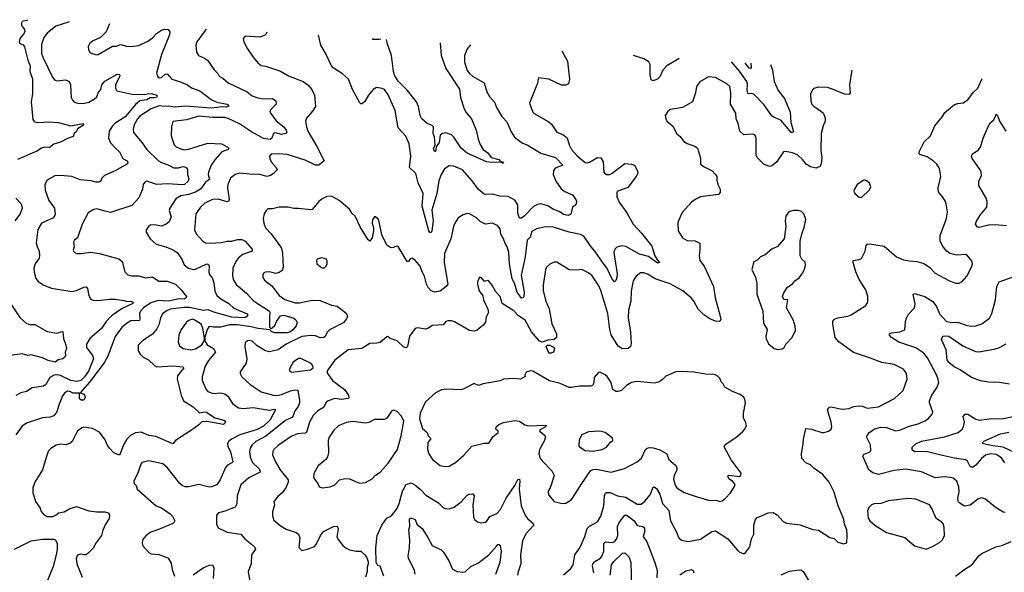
# Model space of a CAD drawing. Extents: x 1245432 to 1420865, y 606325 to 671314.
# Tile 277 of 382: x 1347784 to 1356476, y 659349 to 664231. Entities that reach past the tile are written whole.
import ezdxf

# ---------------------------------------------------------------- set-up
doc = ezdxf.new("R2010")
doc.units = 0

msp = doc.modelspace()

# ---------------------------------------------------------------- linework, layer by layer
at = {"layer": '0CON20XD'}
for points in [[(1348219.1, 664212.2), (1348215, 664209.6), (1348104, 664175), (1348027.3, 664112.7), (1347998.1, 664075), (1347976.6, 664013.4), (1347976.4, 663936.4), (1347989.5, 663895), (1348074.5, 663724.5), (1348095, 663696.7), (1348115, 663691.2), (1348188.8, 663698.8), (1348221.2, 663685), (1348231.4, 663655), (1348238.1, 663545), (1348248.9, 663518.9), (1348263.3, 663503.3), (1348305, 663490.8), (1348355, 663493.1), (1348395, 663503.5), (1348445, 663530.6), (1348465, 663549.2), (1348480.4, 663589.6), (1348498.7, 663615), (1348509.3, 663655), (1348535, 663686.7), (1348645, 663751.4), (1348665, 663746.2), (1348667.5, 663735), (1348629.1, 663655), (1348628.2, 663625), (1348641.6, 663601.6), (1348773.8, 663573.8), (1348885, 663571.8), (1348920.5, 663579.5), (1348955, 663577.2), (1348993.8, 663565), (1348996.9, 663555), (1348990.8, 663545), (1348975, 663539.5), (1348935, 663541.1), (1348905, 663523.9), (1348845, 663513.1), (1348805, 663480.6), (1348715.7, 663374.3), (1348624.4, 663315.6), (1348602.5, 663295), (1348572.1, 663245), (1348568.2, 663185), (1348584.1, 663144.1), (1348625, 663098.1), (1348664.4, 663065), (1348694.3, 663004.3), (1348731.2, 662985), (1348739.5, 662969.5), (1348735, 662958.8), (1348625, 662897.2), (1348533.3, 662855), (1348509.5, 662830.5), (1348497, 662803), (1348480, 662795), (1348455, 662795.7), (1348415, 662808.5), (1348316.2, 662816.2), (1348245, 662846.9), (1348144.1, 662854.1), (1348095, 662852), (1348026.7, 662815), (1348006, 662775), (1348008, 662725), (1348040, 662635), (1348091.4, 662565), (1348095.6, 662514.4), (1348091.4, 662495), (1348075, 662476.9), (1347975, 662432.5), (1347943.7, 662376.3), (1347930.3, 662260.3), (1347936.8, 662226.8), (1347955.6, 662185), (1347957.9, 662147.9), (1347955, 662123.8), (1347921.4, 662075), (1347908.6, 662035), (1347910.3, 662000.3), (1347925.7, 661945), (1347947.6, 661917.6), (1347996.7, 661885), (1348065, 661858.1), (1348245, 661830), (1348285, 661837.5), (1348351.2, 661868.8), (1348370, 661870), (1348382, 661855), (1348390, 661805), (1348402.5, 661775), (1348415, 661760), (1348433.4, 661753.4), (1348475, 661750), (1348572.1, 661762.1), (1348625, 661761.8), (1348705, 661750), (1348725, 661740.8), (1348765, 661744.4), (1348784.2, 661735), (1348782.5, 661725), (1348688.8, 661681.2), (1348595.3, 661615), (1348548, 661565), (1348505, 661504), (1348402.5, 661415), (1348374.5, 661365), (1348373.1, 661335), (1348427.7, 661265), (1348436.2, 661235), (1348391.4, 661125), (1348355.4, 661075), (1348324, 661045), (1348285, 661034.2), (1348235.8, 661045), (1348145, 661087.7), (1348115, 661093.9), (1348088.5, 661091.5), (1348050.4, 661069.6), (1348015, 661008), (1347995, 660992.9), (1347895, 660978.1), (1347845, 660946.2), (1347795, 660935.8), (1347748.9, 660911.1)], [(1348575.5, 664193.6), (1348547, 664123), (1348497.3, 664072.7), (1348432.5, 664045), (1348402.5, 664025), (1348387, 663993), (1348390, 663965), (1348405, 663937.5), (1348461.7, 663921.7), (1348475.9, 663924.1), (1348602.5, 663997.5), (1348635, 663996.2), (1348675, 664010.8), (1348725, 663997.5), (1348765, 663994.2), (1348835, 664004.4), (1348915, 664041.4), (1348955, 664071.5), (1348990.6, 664109.4), (1349035, 664138.8), (1349063.8, 664146.2), (1349095, 664143.3), (1349109.5, 664125), (1349106.6, 664096.6), (1349036.7, 663925), (1348991.2, 663758.8), (1349002, 663725), (1349017.3, 663717.3), (1349035, 663721.4), (1349068.7, 663751.3), (1349085, 663754.3), (1349125.7, 663705), (1349195, 663685.4), (1349264.2, 663655), (1349299.6, 663629.6), (1349372.6, 663602.6), (1349475, 663527.1), (1349525, 663502.9), (1349615, 663484.3), (1349625.8, 663475), (1349626, 663465), (1349605, 663457.9), (1349575, 663460.8), (1349475, 663450.5), (1349245, 663466.9), (1349155, 663457.9), (1349095, 663468.4), (1349065, 663463.6), (1349015, 663469.1), (1348945, 663444.1), (1348845, 663378), (1348824.4, 663355.6), (1348795, 663302.5), (1348783.9, 663265), (1348788.2, 663235), (1348865, 663143.8), (1348905, 663084), (1349008.6, 662985), (1349035, 662969.6), (1349105, 662944.4), (1349145, 662922.4), (1349185, 662922.5), (1349225.4, 662935.4), (1349255.5, 662925.5), (1349265.6, 662905), (1349265.6, 662865), (1349275.5, 662825), (1349271.9, 662805), (1349237.1, 662775), (1349225, 662771.6), (1349085, 662780.5), (1348995.4, 662775.4), (1348905, 662804.2), (1348888.8, 662795), (1348874.2, 662775), (1348867.5, 662735), (1348835, 662656), (1348775, 662590.6), (1348585, 662529.2), (1348539.1, 662539.1), (1348465, 662560), (1348437.5, 662555), (1348388.8, 662525), (1348334.3, 662425), (1348293.8, 662305), (1348267.3, 662282.7), (1348257.5, 662265), (1348263.8, 662225), (1348256.7, 662195), (1348265, 662177.5), (1348285, 662166.7), (1348326.2, 662166.2), (1348407.8, 662177.8), (1348487.5, 662165), (1348659.5, 662119.5), (1348687.5, 662095), (1348711.9, 662005), (1348737, 661977), (1348775, 661967.5), (1348835, 661966.9), (1348895, 661949.4), (1348955, 661958.6), (1349011.1, 661921.1), (1349085, 661920), (1349158.6, 661895), (1349209.5, 661845), (1349256.7, 661785), (1349254.3, 661775), (1349235, 661762.8), (1349194.8, 661765.2), (1349095, 661745.1), (1349005, 661751.2), (1348940.4, 661729.6), (1348875.4, 661685), (1348850, 661655), (1348842, 661635), (1348845.4, 661585), (1348840, 661575), (1348765, 661571.1), (1348725, 661546.7), (1348686.7, 661513.3), (1348625, 661432), (1348561.7, 661258.3), (1348528.8, 661201.2), (1348400.2, 661029.8), (1348317.5, 660935), (1348353.6, 660923.6), (1348360.9, 660895), (1348350, 660870), (1348325, 660871.2), (1348312.9, 660882.9), (1348312.5, 660932.5), (1348255, 660932.9), (1348225, 660947.8), (1348205, 660950), (1348180.6, 660935), (1348162.1, 660907.9), (1348131.8, 660835), (1348112.4, 660767.6), (1348085, 660730.8), (1348051.3, 660718.7), (1347985, 660713.1), (1347844.5, 660665.5), (1347805, 660638.8), (1347749.2, 660565)], [(1347851.6, 664231.4), (1347848.2, 664225), (1347810.5, 664219.5), (1347798.4, 664205), (1347798.5, 664178.5), (1347825.9, 664145.9), (1347829.5, 664125), (1347818, 664102), (1347785.6, 664065), (1347780, 664035), (1347785, 664021.2), (1347815, 664010), (1347825, 663990), (1347854.1, 663874.1), (1347874.7, 663825), (1347872.4, 663772.4), (1347897.8, 663707.8), (1347897.6, 663575), (1347885.4, 663505), (1347900.2, 663350.2), (1347915, 663330), (1347945, 663322.7), (1348045, 663328.9), (1348123.8, 663323.8), (1348234.2, 663294.2), (1348342.9, 663312.9), (1348345.7, 663305), (1348338.2, 663295), (1348294.3, 663265.7), (1348286.1, 663243.9), (1348264.2, 663225), (1348255, 663198), (1348205, 663181.4), (1348145, 663148.6), (1348085, 663131.4), (1348047, 663103), (1348004.3, 663104.3), (1347975, 663096.7), (1347935, 663070), (1347762.9, 662995)], [(1349430.3, 664149), (1349420, 664135), (1349348, 664035), (1349338, 664005), (1349343.3, 663945), (1349362.5, 663915), (1349415, 663892), (1349442.7, 663872.7), (1349499.7, 663789.7), (1349533.8, 663755), (1349545, 663731.2), (1349575.5, 663715.5), (1349625, 663674.4), (1349793.2, 663593.2), (1349835, 663557.8), (1349885, 663540), (1349935, 663531.2), (1350016.3, 663536.3), (1350045.8, 663515), (1350047.1, 663485), (1349998.6, 663435), (1349991.4, 663415), (1350048.7, 663338.7), (1350114.6, 663285), (1350137.5, 663255), (1350141.2, 663235), (1350133.9, 663226.1), (1350095, 663215.7), (1350045, 663232), (1350030.5, 663229.5), (1350023.8, 663225), (1350010, 663185), (1349996.2, 663173.8), (1349935, 663182.2), (1349895.4, 663205), (1349829.7, 663239.7), (1349725, 663311.1), (1349625, 663359.7), (1349595, 663368.2), (1349485, 663367.1), (1349365, 663380), (1349255, 663347.1), (1349135, 663331.2), (1349122.8, 663285), (1349121.1, 663205), (1349147.1, 663125), (1349165, 663108.6), (1349205, 663089.4), (1349235, 663081.5), (1349275, 663087.5), (1349445, 663140.8), (1349565, 663134.7), (1349621.4, 663105), (1349628.6, 663095), (1349625.4, 663084.6), (1349567.5, 663065), (1349506.7, 662993.3), (1349474.2, 662945.8), (1349449.5, 662885), (1349448.5, 662865), (1349460.5, 662819.5), (1349424.4, 662795.6), (1349381.8, 662738.2), (1349335, 662708.4), (1349275, 662687.3), (1349205, 662675.4), (1349161.5, 662648.5), (1349108.6, 662565), (1349104.3, 662545), (1349121.2, 662488.8), (1349102.5, 662445), (1349076.4, 662423.6), (1349035, 662406.9), (1348975, 662418.6), (1348935, 662415.5), (1348920, 662405), (1348898.8, 662375), (1348901.2, 662355), (1348934.2, 662295), (1348989.3, 662249.3), (1349075, 662224.2), (1349138, 662198), (1349174, 662175), (1349216.1, 662116.1), (1349236.4, 662066.4), (1349273.3, 662035), (1349314.3, 662024.3), (1349335, 662026.7), (1349435.7, 662074.3), (1349445, 662072.9), (1349455, 662060), (1349452.2, 662002.2), (1349460.3, 661980.3), (1349485.5, 661945.5), (1349497.5, 661907.5), (1349505, 661833.8), (1349524.5, 661795), (1349558.9, 661765), (1349630, 661725), (1349675, 661683.8), (1349792.6, 661632.6), (1349796.8, 661625), (1349784.5, 661605), (1349772.5, 661597.5), (1349655, 661602), (1349496.6, 661646.6), (1349447.5, 661667.5), (1349405, 661662.7), (1349282.7, 661687.3), (1349235, 661689.2), (1349115, 661674.6), (1349086.5, 661663.5), (1349045, 661631.4), (1349025.6, 661595), (1349011.5, 661535), (1348995, 661499.2), (1348955, 661454.4), (1348925, 661432.5), (1348865, 661392.5), (1348830.8, 661355), (1348830, 661305), (1348847.5, 661275), (1348875, 661249.2), (1348920, 661225), (1348975, 661176), (1348995, 661165.7), (1349135, 661172.9), (1349224.5, 661164.5), (1349231.4, 661155), (1349175.6, 661085), (1349173.4, 661056.6), (1349208.5, 660915), (1349228.9, 660865), (1349315, 660811.1), (1349365, 660762.5), (1349375, 660758.6), (1349415, 660768.2), (1349433.3, 660765), (1349505.8, 660715), (1349584.6, 660694.6), (1349600, 660685), (1349595, 660666.7), (1349584, 660656), (1349435, 660681.6), (1349390.7, 660679.3), (1349365, 660651.2), (1349300, 660605), (1349160, 660515), (1349134.7, 660485.3), (1348985, 660550), (1348925, 660558.9), (1348855, 660586.5), (1348805, 660581.1), (1348765, 660560), (1348728.2, 660525), (1348699.2, 660475), (1348670.8, 660395), (1348665, 660386.2), (1348655, 660385.8), (1348615, 660403.3), (1348577.5, 660445), (1348556.2, 660476.2), (1348538.6, 660518.6), (1348488.6, 660588.6), (1348425, 660618.9), (1348350, 660630), (1348335, 660626.2), (1348295, 660598), (1348245.4, 660504.6), (1348229.7, 660490.3), (1348195, 660476), (1348145, 660481.1), (1348106.6, 660473.4), (1348057.6, 660442.4), (1348035, 660416.7), (1348016.5, 660363.5), (1347984.4, 660255), (1347917.5, 660145), (1347900, 660095), (1347900.8, 660055), (1347924, 659975), (1347965.7, 659915.7), (1347973.8, 659885), (1347990, 659865), (1348025, 659843.3), (1348075, 659843.1), (1348104.2, 659855.8), (1348125, 659873.8), (1348175, 659883.3), (1348225, 659913.3), (1348285, 659932), (1348395, 659892.9), (1348465, 659884.5), (1348535, 659884.3), (1348564.1, 659874.1), (1348576.4, 659856.4), (1348573.8, 659825), (1348540, 659775), (1348517.9, 659722.1), (1348506.8, 659673.2), (1348453.8, 659605), (1348435.6, 659564.4), (1348385.4, 659515), (1348367.5, 659505), (1348355, 659502.3), (1348319.7, 659510.3), (1348295, 659500), (1348281.9, 659475), (1348286.9, 659425), (1348335.5, 659305.5)], [(1349965.1, 664121.2), (1349958.8, 664105), (1349945, 664092), (1349905, 664078), (1349775, 664086.2), (1349757.5, 664065), (1349762.5, 664035), (1349793.3, 663975), (1349845, 663901.2), (1349885, 663851.2), (1349915, 663826.2), (1349955, 663819.2), (1350085, 663775.7), (1350155.7, 663735.7), (1350285, 663685.7), (1350328, 663655), (1350362, 663615), (1350385.9, 663564.1), (1350394.2, 663465), (1350367.6, 663422.4), (1350315, 663361.2), (1350308, 663335), (1350314.2, 663285), (1350328.1, 663245), (1350408, 663112), (1350472, 662985), (1350423.6, 662946.4), (1350395, 662946.1), (1350305, 662990), (1350145, 663041.1), (1350065, 663047.3), (1350005, 663042), (1349988.8, 663025), (1349992, 663005), (1350005, 662976.2), (1350048, 662925), (1350056.2, 662905), (1350020.5, 662869.5), (1349997.5, 662855), (1349965, 662845.8), (1349895, 662866.9), (1349845, 662863.1), (1349725, 662874.4), (1349685, 662864.4), (1349645, 662832), (1349619.6, 662775), (1349617.8, 662742.2), (1349633.7, 662646.3), (1349627.5, 662625), (1349615, 662622.7), (1349536.7, 662646.7), (1349485, 662643.1), (1349418.6, 662611.4), (1349379.4, 662575), (1349338.9, 662515), (1349325.8, 662375), (1349344, 662335), (1349396.6, 662276.6), (1349425, 662260), (1349465, 662256.7), (1349565, 662261.4), (1349614.4, 662275.6), (1349655, 662275.4), (1349705, 662289.3), (1349745, 662289.6), (1349774.7, 662274.7), (1349835.7, 662205), (1349836.2, 662185), (1349752.3, 662157.7), (1349715, 662126.7), (1349690.5, 662095), (1349664.4, 662035), (1349661.5, 661975), (1349669.4, 661935), (1349695, 661890.8), (1349786, 661816), (1349846.6, 661746.6), (1349987.5, 661655), (1349992.5, 661645), (1349987.5, 661605), (1349990, 661515), (1350005, 661500), (1350011.7, 661508.3), (1350035, 661530), (1350050, 661565), (1350086.1, 661613.9), (1350115, 661620), (1350204, 661595), (1350220.5, 661580.5), (1350233.1, 661555), (1350225, 661526.7), (1350198.9, 661495), (1350175.5, 661475), (1350142.5, 661465), (1350035, 661464.4), (1350010, 661475), (1349991.7, 661491.7), (1349885, 661502.5), (1349827.6, 661517.6), (1349705, 661536.8), (1349635.7, 661534.3), (1349555, 661515.4), (1349495, 661515.3), (1349465, 661521.8), (1349452.4, 661517.6), (1349438.4, 661495), (1349417.7, 661422.3), (1349418.8, 661395), (1349438.8, 661358.8), (1349494.3, 661325), (1349511.4, 661295), (1349449.7, 661220.3), (1349420.5, 661169.5), (1349394.1, 661075.9), (1349394.2, 661045), (1349404.3, 661024.3), (1349428.5, 660965), (1349445, 660947.1), (1349490.2, 660930.2), (1349555, 660934.6), (1349595, 660924.5), (1349620.6, 660905), (1349661.5, 660841.5), (1349715, 660802.5), (1349755, 660796.2), (1349845, 660804.2), (1349985, 660781.1), (1350035, 660789.2), (1350041.2, 660785), (1349994.6, 660695), (1349935, 660641.1), (1349878.9, 660611.1), (1349728.1, 660565), (1349652, 660525), (1349625.8, 660505), (1349618.6, 660485), (1349620.6, 660465), (1349644, 660414), (1349665.6, 660325), (1349657.1, 660315), (1349616.9, 660295), (1349601.5, 660275), (1349554.5, 660165), (1349525, 660122.5), (1349476.4, 660103.6), (1349455, 660102.7), (1349365, 660123.8), (1349275, 660102.9), (1349244.7, 660104.7), (1349219.2, 660115), (1349197.1, 660135), (1349086.5, 660276.5), (1349048.3, 660308.3), (1348925, 660333.1), (1348865, 660320), (1348852, 660305), (1348828.6, 660235), (1348790, 660155), (1348793.3, 660135), (1348811.2, 660115), (1348820, 660085), (1348988.8, 659935), (1349035, 659917.5), (1349112.5, 659865), (1349131.4, 659845), (1349152.5, 659805), (1349147.9, 659792.1), (1349135, 659781.4), (1349025, 659733.1), (1348935, 659702), (1348898.3, 659671.7), (1348871.7, 659638.3), (1348863.8, 659615), (1348868.8, 659585), (1348923.3, 659525), (1348945, 659511.2), (1349014.2, 659505.8), (1349094.5, 659474.5), (1349120.3, 659430.3), (1349129.4, 659375), (1349148.8, 659315)], [(1351762.2, 664008.6), (1351733.8, 663975), (1351710.8, 663915), (1351710, 663855), (1351735, 663783.8), (1351755.8, 663755), (1351782.4, 663732.4), (1351883.5, 663673.5), (1351907.3, 663595), (1351932.4, 663552.4), (1351975, 663501.2), (1351994.3, 663455.7), (1352038.8, 663375), (1352085, 663328.8), (1352121.7, 663241.7), (1352153.2, 663193.2), (1352221.7, 663141.7), (1352263.8, 663125), (1352383.1, 663053.1), (1352512.6, 663012.6), (1352580, 662945), (1352511.9, 662918.1), (1352497.1, 662895), (1352492.9, 662865), (1352515.4, 662805), (1352565, 662737.1), (1352595, 662714.4), (1352662.7, 662682.7), (1352694, 662644), (1352698.5, 662625), (1352693.6, 662596.4), (1352664.5, 662575), (1352648.2, 662511.8), (1352625, 662500.6), (1352585, 662511.1), (1352546.1, 662536.1), (1352496, 662555), (1352445, 662587.5), (1352385.6, 662604.4), (1352355, 662600), (1352318.3, 662581.7), (1352238.6, 662495), (1352215, 662477.5), (1352196.9, 662476.9), (1352182.6, 662522.6), (1352181.1, 662595), (1352155, 662636.9), (1352095, 662669.6), (1352025, 662673.2), (1351958.9, 662691.1), (1351905, 662686.8), (1351885, 662690.7), (1351835, 662730.9), (1351779, 662809), (1351692, 662905), (1351615, 662936.9), (1351575, 662941.1), (1351533.3, 662913.3), (1351504.6, 662865), (1351485, 662806.2), (1351465.3, 662694.7), (1351420.9, 662549.1), (1351433.1, 662455), (1351423.1, 662365), (1351415, 662352), (1351405, 662352), (1351395.7, 662365), (1351336, 662585), (1351346.2, 662695), (1351300.7, 662790.7), (1351281.2, 662871.2), (1351226, 662925), (1351236.9, 663025), (1351222, 663135), (1351192.1, 663202.1), (1351125.7, 663275), (1351099.8, 663429.8), (1351036.1, 663566.1), (1351004.4, 663614.4), (1350985, 663624.2), (1350935, 663632), (1350905, 663614), (1350863.3, 663565), (1350828, 663505), (1350805, 663486.7), (1350795, 663487.5), (1350785, 663497.5), (1350754.6, 663554.6), (1350720.8, 663615), (1350685.5, 663705.5), (1350633, 663753), (1350550, 663805), (1350535, 663823.3), (1350484, 663935), (1350440.8, 664005), (1350421, 664096)], [(1350972.3, 664060.1), (1350955, 664055.8), (1350905, 664056.7), (1350897.2, 664065)], [(1351496.1, 664026), (1351504.1, 663915), (1351545, 663800), (1351667.4, 663617.4), (1351675.5, 663545), (1351706.9, 663445), (1351725, 663411.1), (1351772.9, 663355), (1351813.5, 663255), (1351830, 663175), (1351847.9, 663127.9), (1351875.5, 663085.5), (1351915.8, 663055), (1351944.7, 663014.7), (1352015, 662997.3), (1352028.3, 662978.3), (1352046.7, 662975), (1352056, 662964), (1352045, 662963.8), (1352033.6, 662973.6), (1351955, 662970), (1351905, 662974.4), (1351735, 663051.8), (1351682, 663095), (1351615, 663193.8), (1351595, 663214), (1351545, 663230.6), (1351515.3, 663224.7), (1351495, 663211.1), (1351485.9, 663145), (1351461.2, 663108.8), (1351455, 663065.6), (1351445, 663066.4), (1351438.2, 663091.8), (1351450.4, 663125), (1351446.1, 663195), (1351432.9, 663225), (1351435.4, 663285.4), (1351425, 663296.9), (1351381.2, 663315), (1351332.5, 663355), (1351318.6, 663385), (1351303.9, 663463.9), (1351285.5, 663505), (1351206.3, 663606.4), (1351125, 663689.5), (1351095.3, 663735), (1351082.4, 663775), (1351064.5, 663915), (1351030, 664015), (1351021.2, 664056.9)], [(1352568.3, 663956.1), (1352620, 663865), (1352638, 663705), (1352630, 663665), (1352605, 663652), (1352565.9, 663654.1), (1352455, 663706.2), (1352362.5, 663717.5), (1352355, 663670), (1352284.2, 663495), (1352314, 663415), (1352325, 663401.2), (1352455, 663329.2), (1352478.3, 663308.3), (1352525, 663236.2), (1352578.3, 663218.3), (1352616.5, 663186.5), (1352634.5, 663125), (1352656.4, 663085), (1352705, 663028.1), (1352775, 662968.6), (1352795, 662965.6), (1352815, 662971.1), (1352885, 663012.5), (1352915, 663010), (1352935.6, 662975), (1352941.9, 662885), (1352965, 662864.4), (1352992.5, 662865), (1353015, 662875.6), (1353125, 662960), (1353185.9, 662955.9), (1353210, 662945), (1353238.8, 662895), (1353240, 662875), (1353226.2, 662845), (1353151.3, 662748.7), (1353065, 662716), (1353055, 662706.7), (1353054.3, 662665), (1353075, 662620), (1353144, 662525), (1353200, 662425), (1353274.2, 662345), (1353365, 662229.2), (1353389.5, 662145), (1353409.2, 662115), (1353433.3, 662085), (1353415, 662079.2), (1353335, 662138.5), (1353255, 662160.3), (1353135, 662227.6), (1353095, 662232.5), (1353055, 662220.8), (1353036.4, 662205), (1353028.5, 662175), (1353056.9, 661985), (1353055, 661953.8), (1353045, 661926.2), (1353035, 661916.7), (1353015, 661938), (1352968.4, 662038.4), (1352925, 662092.2), (1352871.1, 662175), (1352820.8, 662235), (1352765, 662320), (1352735, 662333.8), (1352633.8, 662353.8), (1352495, 662397.8), (1352425, 662401.1), (1352346.7, 662385), (1352305, 662359.2), (1352291.3, 662308.7), (1352265, 662282.5), (1352247.2, 662137.2), (1352210, 661975), (1352237.5, 661825), (1352235.5, 661785), (1352229.4, 661775), (1352215, 661771.6), (1352176.1, 661825), (1352152.4, 661905), (1352132.5, 661942.5), (1352107.6, 662075), (1352102, 662175), (1352087.7, 662225), (1352068.8, 662255), (1352055.8, 662295.8), (1352030.5, 662335), (1352024.2, 662385), (1352001.7, 662411.7), (1351955, 662434), (1351895, 662424.2), (1351849.1, 662449.1), (1351815, 662480), (1351755, 662516.2), (1351735, 662518.8), (1351697.5, 662507.5), (1351655, 662481.2), (1351624.3, 662435), (1351611.9, 662405), (1351589.2, 662295), (1351534.5, 662165.5), (1351530.9, 662085), (1351562.1, 661895), (1351549.5, 661875), (1351495, 661833.8), (1351445, 661825.4), (1351415, 661834.6), (1351388.5, 661865), (1351374.6, 661895), (1351358.2, 661965), (1351335.4, 662005), (1351318.2, 662055), (1351275, 662107.5), (1351245, 662124), (1351230.9, 662119.1), (1351215, 662096.2), (1351205, 662094), (1351125, 662227.5), (1351108.3, 662231.7), (1351085, 662217.5), (1351065, 662216.7), (1351045, 662223.3), (1351025, 662240), (1350980.7, 662330.7), (1350956.2, 662445), (1350948.3, 662468.3), (1350925, 662490), (1350915, 662490), (1350898.3, 662461.7), (1350894.2, 662435), (1350905.9, 662395.9), (1350907.5, 662365), (1350895.7, 662304.3), (1350875, 662273.8), (1350860, 662285), (1350790.8, 662400.8), (1350744, 662495), (1350715, 662523.3), (1350695, 662556.7), (1350603.8, 662635), (1350535, 662671.2), (1350495, 662668.8), (1350455, 662648.8), (1350425, 662626.2), (1350365.5, 662554.5), (1350355, 662550.8), (1350245, 662564.3), (1350205, 662562.5), (1350154.1, 662574.1), (1350075, 662574.2), (1350015, 662560), (1349975, 662558.8), (1349958.8, 662545), (1349942, 662515), (1349934, 662475), (1349939.2, 662435), (1349953.4, 662393.4), (1350005, 662338), (1350093.8, 662213.8), (1350102.8, 662167.2), (1350110, 662045), (1350101.4, 662015), (1350075, 661996.9), (1350045, 661988.9), (1349985, 662004), (1349955, 662002), (1349940, 661995), (1349930, 661975), (1349930, 661955), (1349945, 661928.8), (1350008.9, 661878.9), (1350074.2, 661795), (1350125, 661758.9), (1350215, 661730), (1350255, 661730.9), (1350365, 661752.5), (1350435, 661751.5), (1350535, 661710), (1350585, 661700), (1350661.7, 661641.7), (1350676.9, 661615), (1350671.1, 661595), (1350644, 661556), (1350518.8, 661491.2), (1350499.1, 661470.9), (1350478.9, 661431.1), (1350467.5, 661422.5), (1350435, 661419.6), (1350395, 661437.3), (1350355, 661441.1), (1350275, 661432.7), (1350135, 661365.4), (1350064.1, 661315.9), (1349985, 661297.5), (1349947.6, 661307.6), (1349881.1, 661351.1), (1349835, 661390.8), (1349815, 661396.9), (1349793.3, 661395), (1349774.4, 661375.6), (1349770, 661345), (1349788.6, 661235), (1349784.3, 661195.7), (1349729.3, 661120.7), (1349728.8, 661105), (1349746, 661075), (1349817.4, 661007.4), (1349916.7, 660945), (1350023.3, 660913.3), (1350055, 660910.4), (1350095, 660919.4), (1350175, 660953.8), (1350222, 660962), (1350237.7, 660957.7), (1350255, 660867.5), (1350253.3, 660845), (1350242.2, 660815), (1350211.8, 660775), (1350197.6, 660732.4), (1350185, 660717.5), (1350131, 660689), (1349957.9, 660552.1), (1349869.4, 660505), (1349835, 660474.4), (1349818.2, 660445), (1349810.9, 660415), (1349817.3, 660365), (1349838.1, 660318.1), (1349894.4, 660265), (1349906.9, 660245), (1349905.8, 660235), (1349805.8, 660185), (1349737.1, 660122.9), (1349703.1, 660025), (1349701.4, 659955), (1349685, 659926), (1349595, 659888), (1349538.8, 659875), (1349521.5, 659855), (1349520.6, 659775), (1349535, 659742.5), (1349615, 659704), (1349735, 659685.8), (1349772.5, 659645), (1349829.2, 659599.2), (1349856, 659575), (1349866, 659555), (1349830.8, 659505), (1349826, 659425), (1349802, 659355), (1349814.2, 659265)], [(1353606.1, 663888.4), (1353496, 663824), (1353462.7, 663785), (1353434.2, 663725), (1353413.5, 663706.5), (1353375, 663690.8), (1353358.8, 663698.8), (1353348.9, 663745), (1353349.4, 663835), (1353337.6, 663857.6), (1353295, 663885.6), (1353201.2, 663914.8)], [(1354411.9, 663834.7), (1354428.9, 663785), (1354445.6, 663685), (1354480.5, 663605), (1354535.5, 663535), (1354584.1, 663414.1), (1354591.7, 663321.7), (1354612.9, 663255), (1354610.7, 663239.3), (1354605, 663233.3), (1354595, 663236), (1354552.9, 663285), (1354502.5, 663345), (1354445, 663366.8), (1354425, 663380.9), (1354353, 663483), (1354265, 663573.3), (1354245, 663580), (1354215.8, 663575.8), (1354210.9, 663580.9), (1354204.7, 663604.7), (1354209.4, 663665), (1354202.8, 663685), (1354137.5, 663777.5), (1354068.2, 663857.8)], [(1354237.4, 663846.4), (1354241.3, 663808.7), (1354235, 663798.6), (1354225, 663802.2), (1354187.5, 663849.7)], [(1355130.4, 663786.4), (1355130, 663785), (1355108.9, 663655), (1355114, 663585), (1355105, 663570), (1355065, 663572.5), (1354951.7, 663621.7), (1354915, 663631.4), (1354835, 663636), (1354802.7, 663627.3), (1354785.8, 663614.2), (1354766, 663575), (1354768, 663515), (1354775, 663487.5), (1354795, 663466.2), (1354877, 663407), (1354894, 663365), (1354893.8, 663335), (1354875.9, 663294.1), (1354858, 663225), (1354856.9, 663075), (1354865.5, 663015), (1354860.6, 662955), (1354846.2, 662933.8), (1354815, 662918.6), (1354765, 662932.5), (1354727.1, 662955), (1354695, 662997.5), (1354654.5, 663034.5), (1354605, 663054), (1354545, 663065.8), (1354525.9, 663064.1), (1354465, 662973.8), (1354425, 662940), (1354403.9, 662933.9), (1354353.3, 662955), (1354295, 663013.3), (1354285.8, 663035), (1354285.8, 663185), (1354275, 663213.3), (1354255, 663221.2), (1354175, 663213.8), (1354140, 663245), (1354126.4, 663315), (1354108.1, 663355), (1354104.4, 663405), (1354057.8, 663485), (1354060.6, 663585), (1354052, 663642), (1354025, 663665.7), (1353925, 663720), (1353864.3, 663725.7), (1353788, 663682), (1353758.3, 663641.7), (1353750.6, 663585), (1353723.6, 663506.4), (1353635, 663454.4), (1353584.3, 663445.7), (1353525, 663438.8), (1353501.7, 663418.3), (1353483.3, 663385), (1353487.5, 663355), (1353497.5, 663335), (1353550.5, 663290.5), (1353585, 663222.5), (1353615, 663200), (1353645.8, 663155.8), (1353675, 663138), (1353745, 663112.5), (1353766.2, 663095), (1353793, 663007), (1353794, 662955), (1353825, 662931.2), (1353897.5, 662895), (1353927.5, 662865), (1353936.7, 662845), (1353936.7, 662815), (1353946.2, 662775), (1353966.2, 662735), (1353966.7, 662705), (1353951.7, 662688.3), (1353795, 662667.5), (1353753.1, 662646.9), (1353715, 662618.8), (1353631.2, 662528.8), (1353598.8, 662455), (1353593.8, 662435), (1353598, 662365), (1353635, 662303.8), (1353675, 662280), (1353747.5, 662277.5), (1353787.5, 662257.5), (1353789.2, 662195), (1353781.7, 662148.3), (1353788, 662105), (1353825.7, 662055), (1353909.2, 661875), (1353922.9, 661775), (1353965.9, 661624.1), (1353972, 661585), (1353965.8, 661564.2), (1353925, 661569.2), (1353875, 661588.9), (1353823.6, 661623.6), (1353774, 661674), (1353735.6, 661745), (1353710.6, 661775), (1353637.1, 661835), (1353525, 661896.9), (1353395, 661941.4), (1353325, 661984.3), (1353295, 661994.2), (1353265, 661995.8), (1353225, 661966.2), (1353198.6, 661925), (1353182.1, 661832.1), (1353177.8, 661745), (1353158.1, 661665), (1353154.6, 661595), (1353177.3, 661475), (1353182.9, 661367.1), (1353175.8, 661344.2), (1353154, 661326), (1353105, 661323.3), (1353066.5, 661346.5), (1353005.7, 661445.7), (1352992.5, 661495), (1352974.6, 661635), (1352915, 661838.8), (1352895, 661881.2), (1352838, 661968), (1352805.4, 661995.4), (1352745, 662025.6), (1352695, 662019.4), (1352635, 662021.2), (1352525, 662088), (1352501.7, 662088.3), (1352465, 662071.2), (1352435, 662046.2), (1352425.8, 662025), (1352406.2, 661885), (1352405.5, 661835.5), (1352428.1, 661745), (1352457.9, 661677.9), (1352482.9, 661545), (1352521.4, 661455), (1352522.9, 661425), (1352502.9, 661407.1), (1352445, 661400.6), (1352395, 661382.1), (1352371.8, 661391.8), (1352302.2, 661472.2), (1352245, 661575.6), (1352187.5, 661615), (1352145, 661658.9), (1352043.8, 661725), (1352025, 661786.7), (1351985.8, 661825.8), (1351955.5, 661885.5), (1351925, 661922.5), (1351915, 661927.5), (1351895, 661920), (1351885, 661922.5), (1351857.5, 661955), (1351843.9, 661956.1), (1351826, 661915), (1351824.2, 661895), (1351833.8, 661856.2), (1351840, 661835), (1351871.7, 661791.7), (1351878.8, 661755), (1351916.7, 661675), (1351923.3, 661645), (1351902.5, 661605), (1351895, 661560), (1351876.4, 661533.6), (1351822.9, 661487.1), (1351795, 661480), (1351755, 661485.7), (1351622.6, 661562.6), (1351595, 661571.9), (1351565, 661571.9), (1351545, 661564.2), (1351522.5, 661535), (1351425, 661530), (1351392.5, 661505), (1351365, 661496.2), (1351295, 661507.5), (1351275, 661503.8), (1351226.1, 661433.9), (1351206.2, 661345), (1351195, 661332.5), (1351175, 661336.7), (1351115, 661393.8), (1351055, 661413.3), (1351035, 661432.5), (1351025, 661430), (1350965, 661380), (1350937.3, 661372.7), (1350875, 661371.2), (1350804.4, 661325.6), (1350684.5, 661315.5), (1350566.7, 661223.3), (1350502.7, 661137.3), (1350496.2, 661115), (1350545.5, 661045), (1350651.1, 660965), (1350686.9, 660915), (1350690.7, 660889.3), (1350685.8, 660884.2), (1350625, 660875.5), (1350565, 660883.3), (1350505.6, 660864.4), (1350490.3, 660849.7), (1350467.1, 660805), (1350415, 660775.7), (1350374.4, 660735), (1350342.2, 660675), (1350315, 660584.3), (1350302.8, 660577.2), (1350235, 660571.2), (1350181.1, 660548.9), (1350065, 660470.5), (1350027.8, 660435), (1350017.5, 660415), (1350016.4, 660386.4), (1350040.9, 660325), (1350084.5, 660255), (1350154.4, 660165), (1350153.5, 660145), (1350135, 660102.5), (1350099.5, 660050.5), (1350062, 660018), (1350026.7, 659975), (1350033.8, 659945), (1350014.2, 659884.2), (1350015, 659850), (1350025, 659813.8), (1350083.2, 659763.2), (1350135, 659731.4), (1350225, 659702), (1350243.8, 659685), (1350255.8, 659655), (1350248.3, 659568.3), (1350275, 659542.5), (1350325, 659553.3), (1350385, 659576.7), (1350401.2, 659595), (1350439.2, 659675), (1350465, 659710), (1350555, 659754), (1350585.8, 659755.8), (1350593.8, 659733.8), (1350583.8, 659663.8), (1350598.1, 659635), (1350636.8, 659586.8), (1350665, 659562), (1350695, 659547.5), (1350755, 659536.7), (1350795, 659536.2), (1350830, 659505), (1350843.9, 659483.9), (1350860, 659445), (1350860, 659425), (1350851.2, 659395), (1350851.2, 659355), (1350836, 659305)], [(1355285, 661243.1), (1355145, 661290.6), (1355015, 661386.2), (1354983.8, 661425), (1354962.3, 661542.3), (1354963.6, 661566.4), (1354977.5, 661585), (1355006.1, 661596.1), (1355095, 661611.2), (1355125, 661623.8), (1355252.5, 661705), (1355272.5, 661735), (1355270, 661785), (1355253.3, 661845), (1355196, 661935), (1355165, 662002.5), (1355141.2, 662085), (1355142.5, 662105), (1355195, 662113.3), (1355215, 662122.5), (1355246.2, 662185), (1355255, 662237.5), (1355265, 662248.8), (1355285, 662252), (1355415, 662230.8), (1355525, 662137.1), (1355585, 662110.6), (1355637.9, 662102.1), (1355705, 662095.6), (1355766.8, 662076.8), (1355816.2, 662045), (1355865, 661993.3), (1355985.8, 661925.8), (1356045, 661903.3), (1356076.4, 661903.6), (1356105, 661917.5), (1356145, 661966.7), (1356187.5, 662045), (1356194, 662075), (1356190.5, 662100.5), (1356155, 662143.3), (1356135, 662156), (1356058.3, 662151.7), (1355995, 662166), (1355967.4, 662187.4), (1355935.7, 662225), (1355910.6, 662275), (1355910.6, 662325), (1355965.8, 662475), (1355974, 662535), (1355964, 662605), (1355955.8, 662625), (1355934.3, 662664.3), (1355898.8, 662705), (1355891.2, 662725), (1355891.2, 662745), (1355916.1, 662846.1), (1355902.5, 662917.5), (1355880, 662955), (1355848, 662985), (1355795, 663020.8), (1355729.5, 663039.5), (1355723.8, 663045), (1355723.9, 663063.9), (1355769.2, 663150.8), (1355823.3, 663205), (1355864, 663295), (1355930, 663375), (1355950, 663410), (1356035, 663481.4), (1356065, 663491.4), (1356113.9, 663496.1), (1356155, 663523.3), (1356205, 663590), (1356241.2, 663625), (1356276.2, 663705), (1356281.7, 663709.1)], [(1356495, 662408.9), (1356395, 662420), (1356335, 662416.5), (1356254.3, 662394.3), (1356235, 662401.2), (1356222.9, 662425), (1356226.9, 662445), (1356262.5, 662505), (1356320.8, 662575), (1356326, 662625), (1356315.8, 662655), (1356252.2, 662765), (1356251.9, 662805), (1356274, 662855), (1356271.4, 662885), (1356262.9, 662905), (1356190.8, 663005), (1356187.5, 663025), (1356196, 663045), (1356245, 663080), (1356265.6, 663105), (1356288.5, 663185), (1356335.7, 663295), (1356350.9, 663319.1), (1356385, 663346.2), (1356399.5, 663379.5), (1356405, 663396), (1356415, 663386), (1356433.1, 663335), (1356488.5, 663245)], [(1355215, 662660), (1355285, 662726.7), (1355298, 662755), (1355285, 662786.2), (1355265.8, 662805.8), (1355245, 662813.8), (1355235, 662813.3), (1355176.7, 662775), (1355155, 662740), (1355147.5, 662715), (1355157.5, 662695), (1355195, 662662.5), (1355215, 662660)], [(1347750.8, 662655), (1347797.1, 662605), (1347805.6, 662565), (1347787.5, 662515), (1347741.1, 662455)], [(1354475, 661317.5), (1354515, 661323.3), (1354532.5, 661335), (1354545.9, 661364.1), (1354602, 661425), (1354632, 661485), (1354630.8, 661525), (1354614.3, 661574.3), (1354552, 661685), (1354566, 661756), (1354529.3, 661759.3), (1354518.8, 661785), (1354526.4, 661813.6), (1354560, 661865), (1354609.5, 661900.5), (1354626.1, 661923.9), (1354665, 661950), (1354698.6, 661995), (1354715.8, 662035), (1354722, 662065), (1354717.7, 662087.7), (1354687.5, 662115), (1354673.3, 662145), (1354673.3, 662275), (1354690.7, 662349.3), (1354710, 662395), (1354722.5, 662465), (1354707.5, 662515), (1354685, 662536.7), (1354656.1, 662546.1), (1354615, 662546.7), (1354575, 662532.5), (1354547.5, 662495), (1354542.5, 662455), (1354546.7, 662405), (1354533.6, 662296.4), (1354473, 662227), (1354425, 662202.5), (1354365, 662153.8), (1354322.5, 662135), (1354294.1, 662105.9), (1354265, 662092.5), (1354246.2, 662025), (1354278.8, 661955), (1354291.2, 661905), (1354290, 661805), (1354344, 661655), (1354348.8, 661548.8), (1354381.2, 661495), (1354369.4, 661435), (1354372.6, 661412.6), (1354395, 661366.2), (1354445, 661326.7), (1354475, 661317.5)], [(1350475, 662040), (1350490, 662055), (1350497.5, 662075), (1350499.3, 662099.3), (1350489.3, 662119.3), (1350445, 662127.5), (1350410, 662115), (1350402.5, 662105), (1350407.5, 662075), (1350435, 662050), (1350455, 662040), (1350475, 662040)], [(1356485, 659877.8), (1356465, 659880.6), (1356395, 659925.7), (1356308.8, 659995), (1356275, 660008), (1356241.2, 659995), (1356175, 659942.5), (1356124.5, 659934.5), (1356075.7, 659965.7), (1356067.9, 659977.9), (1356066.7, 660005), (1356078.9, 660061.1), (1356074.5, 660105), (1356055.6, 660155), (1356025, 660180.6), (1356002.1, 660187.9), (1355945, 660191.9), (1355864.5, 660184.5), (1355745, 660236.7), (1355605, 660261.4), (1355505, 660248.7), (1355365, 660214.5), (1355315, 660228.1), (1355281.4, 660255), (1355226, 660375), (1355235.9, 660394.1), (1355285, 660410), (1355296.9, 660423.1), (1355294.5, 660475), (1355260.8, 660545), (1355282, 660585), (1355334.2, 660615.8), (1355385, 660631.2), (1355435, 660628.2), (1355515, 660600.4), (1355555, 660603.8), (1355635, 660640.9), (1355715, 660661.5), (1355773.6, 660686.4), (1355805, 660705.8), (1355840, 660745), (1355846, 660765), (1355815.7, 660845), (1355816.9, 660865), (1355836.6, 660913.4), (1355884.5, 660985.5), (1355897.1, 661025), (1355893.3, 661055), (1355876.7, 661095), (1355797.3, 661245), (1355765, 661284.5), (1355695, 661333.2), (1355545, 661383.1), (1355480.8, 661425), (1355463.8, 661445), (1355463.8, 661455), (1355480, 661465), (1355555, 661472.2), (1355597.3, 661492.7), (1355604, 661565), (1355612.7, 661595), (1355631.5, 661628.5), (1355683.3, 661685), (1355689.5, 661719.5), (1355671.2, 661805), (1355685, 661812), (1355705, 661807.8), (1355775, 661784.5), (1355845, 661740.5), (1355876.6, 661696.6), (1355905, 661631.4), (1355966, 661565), (1356014.4, 661555.6), (1356065, 661559.4), (1356145, 661530), (1356182.6, 661522.6), (1356225, 661525.6), (1356276.2, 661545), (1356345, 661594.2), (1356365.7, 661635), (1356397.8, 661755), (1356411.4, 661875), (1356430.8, 661915), (1356605, 661978)], [(1347709.2, 661715), (1347785, 661600), (1347845, 661547.8), (1347875, 661539.5), (1347917.8, 661537.8), (1348025, 661475.7), (1348111.2, 661461.2), (1348155, 661476), (1348163.3, 661473.3), (1348170, 661415), (1348192, 661355), (1348196, 661325), (1348183.8, 661295), (1348188.8, 661265), (1348185, 661253.3), (1348163.9, 661236.1), (1348124.2, 661225.8), (1348095.6, 661204.4), (1348035, 661219.1), (1347985, 661244), (1347885, 661270), (1347855, 661265.7), (1347805, 661278.2), (1347655, 661259.1)], [(1349295, 661315.5), (1349335, 661323.5), (1349391.1, 661358.9), (1349411.2, 661395), (1349414, 661416), (1349399.4, 661505), (1349385, 661541.4), (1349325, 661580), (1349305, 661585.5), (1349276, 661575), (1349255, 661558.9), (1349210, 661495), (1349188.9, 661445), (1349182.9, 661385), (1349195, 661348.8), (1349226.5, 661326.5), (1349295, 661315.5)], [(1356521.5, 661011.5), (1356433.6, 661026.4), (1356335, 661028.2), (1356265, 661040.7), (1356185, 661069), (1356085, 661139.1), (1356032.5, 661165), (1355985, 661203.6), (1355972.7, 661225), (1355961.5, 661315), (1355922.9, 661405), (1355926.7, 661425), (1355936, 661435), (1355955, 661439.1), (1355985, 661434.4), (1356111.3, 661351.3), (1356220.4, 661300.4), (1356255, 661296.1), (1356397.6, 661322.4), (1356426.8, 661333.2), (1356491.5, 661368.5)], [(1352475, 661284.3), (1352457.5, 661285), (1352450.8, 661295), (1352432, 661345), (1352442.5, 661355), (1352465, 661355.8), (1352497, 661337), (1352504.2, 661325), (1352495.7, 661295), (1352475, 661284.3)], [(1350185, 661116.2), (1350235, 661124.3), (1350351.2, 661138.8), (1350373.3, 661155), (1350373.8, 661165), (1350363.8, 661185), (1350345, 661199.2), (1350265, 661238.8), (1350245, 661238.8), (1350198.8, 661205), (1350174, 661165), (1350164, 661135), (1350167.5, 661125), (1350185, 661116.2)], [(1352585, 659327.5), (1352648.3, 659381.7), (1352670, 659415), (1352683.8, 659505), (1352727.8, 659565), (1352772.5, 659665), (1352793.8, 659736.2), (1352813.7, 659756.3), (1352885, 659796), (1352912.9, 659845), (1352941.4, 659935), (1352945.7, 660025), (1352953.3, 660046.7), (1352963.3, 660055), (1352995, 660054.4), (1353061.2, 660025), (1353135, 660013.7), (1353235, 659950.8), (1353269.4, 659950.6), (1353302.1, 659977.9), (1353348.9, 660035), (1353375, 660101.2), (1353385, 660105.7), (1353405, 660088.6), (1353435, 660040.8), (1353458.1, 659958.1), (1353512.9, 659895), (1353529.2, 659805), (1353580.3, 659710.3), (1353602, 659655), (1353625, 659632), (1353685, 659620), (1353795, 659640.6), (1353895, 659710), (1353925, 659714.2), (1354035, 659645.8), (1354117, 659547), (1354135, 659530), (1354175, 659513.3), (1354195, 659527.5), (1354228, 659575), (1354244.2, 659645.8), (1354264.2, 659685.8), (1354264.5, 659765.5), (1354279.2, 659815), (1354295, 659833.8), (1354325.8, 659844.2), (1354392.5, 659875), (1354435, 659877.5), (1354474.5, 659854.5), (1354525, 659798.8), (1354552.7, 659782.7), (1354675, 659770), (1354785, 659726.2), (1354835, 659721.2), (1354935, 659655.7), (1354975, 659648.8), (1355005, 659614.4), (1355055, 659600), (1355085, 659610), (1355090, 659675), (1355086.2, 659725), (1355066.2, 659775), (1355058.8, 659815), (1355006.2, 659945), (1354975, 660057.5), (1354930, 660145), (1354874.4, 660214.4), (1354796.6, 660266.6), (1354765, 660299.2), (1354722.5, 660315), (1354687.5, 660355), (1354686.7, 660395), (1354701.7, 660488.3), (1354703.9, 660526.1), (1354725, 660620), (1354775, 660614.2), (1354865, 660584), (1354885, 660584), (1354923.3, 660596.7), (1354947.5, 660615), (1354953.3, 660635), (1354948, 660675), (1354914, 660785), (1354931.7, 660808.3), (1354945, 660812.5), (1355045, 660790), (1355105, 660795.7), (1355145, 660814.4), (1355195, 660819.6), (1355225, 660816.2), (1355265, 660799.4), (1355365, 660810), (1355506.2, 660885), (1355584, 660955), (1355618, 661055), (1355611.2, 661105), (1355585, 661143.3), (1355502.5, 661185), (1355395, 661201.9), (1355285, 661243.1)], [(1352573.6, 659956.4), (1352605, 659961.2), (1352651.7, 659988.3), (1352665, 660003.8), (1352745, 660134.3), (1352822.2, 660245), (1352845, 660256), (1352875, 660258.9), (1353005, 660233.3), (1353123.7, 660266.3), (1353235, 660324), (1353272.6, 660357.4), (1353307.5, 660435), (1353323.9, 660446.1), (1353345, 660450.4), (1353375, 660448.5), (1353435, 660431.4), (1353496.2, 660395), (1353514.3, 660345), (1353572.5, 660295), (1353584.2, 660275), (1353585.7, 660255), (1353560, 660205), (1353554.4, 660175), (1353568.1, 660125), (1353586.4, 660096.4), (1353648.8, 660055), (1353765, 660016.9), (1353865, 659985.8), (1353942.3, 659982.3), (1353965, 659975.8), (1353985, 659980.8), (1354015.6, 660004.4), (1354058.5, 660051.5), (1354093.4, 660106.6), (1354098.6, 660125), (1354075, 660153.1), (1354044.3, 660175), (1354035, 660200), (1354045, 660206), (1354135, 660196.2), (1354148.8, 660205), (1354153.3, 660225), (1354063.4, 660343.4), (1354001.7, 660458.3), (1354012.7, 660477.3), (1354105, 660538.8), (1354165, 660590), (1354186.7, 660615), (1354200, 660645), (1354195, 660670), (1354173.8, 660715), (1354173.8, 660755), (1354191.2, 660845), (1354186.7, 660875), (1354176.1, 660896.1), (1354145, 660920), (1354075, 660946), (1354010, 660985), (1353995, 661013.3), (1353975, 661032.5), (1353965.6, 661065.6), (1353938.3, 661088.3), (1353915, 661095.8), (1353839.3, 661099.3), (1353735, 661116.2), (1353624.2, 661124.2), (1353575, 661120.8), (1353486.8, 661083.2), (1353457.9, 661052.1), (1353425, 661030), (1353385, 661021.2), (1353233.6, 661033.6), (1353186.1, 661026.1), (1353140.7, 660999.3), (1353095, 660955.7), (1353065, 660945.8), (1353045, 660946), (1353021.2, 660965), (1353006.2, 661025), (1352969.5, 661079.5), (1352952.5, 661095), (1352905, 661116.7), (1352892.5, 661115), (1352855, 661070), (1352853, 661023), (1352840.7, 660999.3), (1352825, 660993.8), (1352725, 660994.3), (1352655, 660980.8), (1352635, 660980.8), (1352555, 661015.8), (1352460.9, 661040.9), (1352315, 661126), (1352292.3, 661127.7), (1352253.9, 661116.1), (1352242.5, 661095), (1352245, 661080), (1352205, 661056.7), (1352142.7, 661062.7), (1352055.8, 661054.2), (1352025, 661041.2), (1351875, 661014), (1351835, 661000), (1351795, 661016.2), (1351705, 660968.8), (1351677.7, 660962.3), (1351555, 660967.5), (1351508.8, 660961.2), (1351455, 660936), (1351365.8, 660855), (1351318.5, 660755), (1351312.2, 660705), (1351340.6, 660620.6), (1351380, 660585), (1351390, 660555), (1351409.2, 660535), (1351409.2, 660525), (1351387.5, 660495), (1351383.1, 660435), (1351394.5, 660394.5), (1351427.5, 660345), (1351495, 660292.9), (1351535, 660282.9), (1351575, 660287.5), (1351630.3, 660319.7), (1351703.8, 660385), (1351775, 660462.5), (1351885, 660491.2), (1351925, 660490), (1351962.1, 660547.9), (1352008.8, 660585), (1352007.5, 660595), (1351986.7, 660615), (1351990, 660635), (1352015, 660656.2), (1352055, 660674), (1352151.7, 660691.7), (1352195, 660683.8), (1352243.2, 660653.2), (1352275, 660644.2), (1352428, 660648), (1352432.5, 660645), (1352426.7, 660635), (1352373.3, 660605), (1352376.2, 660595), (1352419.1, 660559.1), (1352424.2, 660545), (1352416.9, 660515), (1352372.5, 660435), (1352365.8, 660395), (1352378.7, 660358.7), (1352395, 660334), (1352480.8, 660245), (1352502.9, 660205), (1352467.1, 660095), (1352449.2, 660065), (1352451.2, 660035), (1352502.5, 659975), (1352573.6, 659956.4)], [(1350455, 660096.2), (1350525, 660103.3), (1350565, 660121.2), (1350606.7, 660165), (1350655, 660179.2), (1350695, 660174.2), (1350783, 660137), (1350835, 660141.2), (1350895, 660174), (1350925, 660206), (1350965.7, 660235), (1351035.9, 660314.1), (1351117.9, 660435), (1351150, 660555), (1351174.3, 660684.3), (1351155, 660728.8), (1351115, 660770), (1351085, 660782.5), (1351067, 660773), (1351025, 660710), (1351005, 660700), (1350915, 660699.5), (1350865, 660673.5), (1350835, 660667.9), (1350725, 660681.1), (1350668.3, 660671.7), (1350624.6, 660655.4), (1350597.4, 660642.6), (1350555.8, 660605), (1350515.5, 660544.5), (1350506.9, 660515), (1350508.5, 660405), (1350501.1, 660368.9), (1350485.5, 660344.5), (1350419.3, 660290.7), (1350382.4, 660227.6), (1350376, 660195), (1350382, 660175), (1350416.7, 660135), (1350427.5, 660105), (1350455, 660096.2)], [(1356480.4, 660315), (1356449.9, 660359.9), (1356405, 660390), (1356355, 660397.2), (1356310, 660385), (1356274.3, 660355.7), (1356225, 660295.4), (1356195, 660276.5), (1356173.3, 660285), (1356150.8, 660330.8), (1356134.1, 660344.1), (1356036.6, 660356.6), (1355905, 660385.8), (1355785, 660415.5), (1355684.4, 660414.4), (1355662.3, 660432.3), (1355663.8, 660455), (1355693.8, 660485), (1355745, 660507.3), (1355948.8, 660545), (1356067.5, 660585), (1356104.2, 660615), (1356117.1, 660635), (1356123.3, 660675), (1356114.2, 660725), (1356130, 660745), (1356155, 660745.5), (1356225, 660702.9), (1356255, 660692.5), (1356365, 660707.5), (1356455, 660706.4), (1356595, 660733.6)], [(1352845, 660420.6), (1352875, 660424.4), (1352925.5, 660434.5), (1352963.8, 660455), (1353000, 660500), (1353020, 660515), (1353017.5, 660535), (1352953.6, 660583.6), (1352905, 660597.5), (1352805, 660591.5), (1352746.2, 660565), (1352721.7, 660518.3), (1352718.8, 660465), (1352725, 660456.7), (1352775, 660426), (1352845, 660420.6)], [(1356565, 660408.7), (1356465, 660455.6), (1356375, 660465.2), (1356292, 660485), (1356284.3, 660495), (1356295, 660507.3), (1356442, 660572)], [(1356442, 660572), (1356515, 660586.1)], [(1350998, 659315), (1350965, 659402.5), (1350945, 659410), (1350930, 659435), (1350928, 659565), (1350940, 659675), (1350982, 659765), (1351008, 659805), (1351025, 659826.2), (1351065, 659848.8), (1351115, 659913.8), (1351133.8, 659956.2), (1351163.6, 660065), (1351194.7, 660125.3), (1351239.2, 660139.2), (1351272.8, 660122.8), (1351319.2, 660085), (1351369.7, 660029.7), (1351481.7, 659961.7), (1351522.1, 659922.1), (1351545, 659910), (1351585, 659913.5), (1351618, 659925), (1351682.5, 659975), (1351735, 660030), (1351755, 660040.8), (1351778.8, 660041.2), (1351788.3, 660038.3), (1351795.7, 660025), (1351783.6, 659943.6), (1351791.2, 659835), (1351802.7, 659812.7), (1351825, 659793.8), (1351855, 659786.2), (1351895, 659792.5), (1351905, 659798), (1351935, 659841.4), (1351995, 659868), (1352029.2, 659905), (1352078.9, 660005), (1352155.4, 660114.6), (1352175, 660156.2), (1352185, 660170), (1352195, 660172.5), (1352199.2, 660155), (1352192.4, 660082.4), (1352210.5, 659935), (1352245.7, 659855), (1352267.5, 659825), (1352312, 659785), (1352322, 659765), (1352252.4, 659687.6), (1352223.7, 659626.3), (1352203.6, 659505), (1352206.5, 659425), (1352184.1, 659354.1), (1352179.2, 659325)], [(1355785, 659554.2), (1355842.7, 659577.3), (1355905, 659613.8), (1355931.2, 659635), (1355948.8, 659675), (1355945.9, 659745.9), (1355938.6, 659775), (1355925, 659791.4), (1355875.4, 659825.4), (1355836.7, 659913.3), (1355815.4, 659945.4), (1355695, 659995.6), (1355625, 660000.8), (1355455, 659980), (1355385, 659958), (1355326.2, 659953.8), (1355302.5, 659945), (1355279.3, 659920.7), (1355267, 659893), (1355275, 659827.5), (1355288, 659805), (1355332, 659765), (1355435, 659702.2), (1355597.6, 659657.6), (1355683.2, 659583.2), (1355785, 659554.2)], [(1352853.5, 659345), (1352841.8, 659405), (1352843.6, 659425), (1352860, 659445), (1352911.4, 659475), (1352925, 659494), (1352941.5, 659535), (1352939.5, 659605), (1352955, 659617.7), (1353015, 659612.8), (1353037.2, 659622.8), (1353055, 659647.3), (1353064.4, 659675), (1353062.3, 659755), (1353075, 659790), (1353125, 659853.3), (1353145, 659853.8), (1353167.6, 659837.6), (1353209.6, 659805), (1353235, 659762.2), (1353284.4, 659754.4), (1353297.5, 659745), (1353302.7, 659715), (1353288, 659665), (1353319.8, 659619.8), (1353392.2, 659435), (1353411.4, 659365), (1353409.7, 659299.7)], [(1351276.2, 659333.8), (1351270.4, 659365), (1351217.3, 659475), (1351212.9, 659495), (1351225.4, 659565), (1351228.9, 659628.9), (1351218.5, 659725), (1351226.4, 659756.4), (1351223.8, 659815), (1351235, 659826.2), (1351245, 659826.7), (1351275, 659816.2), (1351290, 659775), (1351336.9, 659736.9), (1351386.8, 659656.8), (1351426.2, 659585), (1351505, 659547.5), (1351525, 659526.2), (1351571.8, 659451.8), (1351605.5, 659375.5), (1351645, 659356.9), (1351695, 659349.4), (1351715, 659353.1), (1351765, 659401.8), (1351835, 659432.2), (1351926, 659504), (1351995, 659584), (1352005, 659594), (1352016.2, 659595), (1352025, 659582.5), (1352033.6, 659535), (1352021.4, 659435), (1351985, 659330.8)], [(1347738.8, 659555), (1347885, 659626.2), (1347985, 659641.5), (1348082.9, 659642.9), (1348100, 659635), (1348114.1, 659604.1), (1348115.5, 659555.5), (1348109.2, 659515), (1348078.4, 659401.6), (1348015, 659240)], [(1356044, 659315), (1356118.3, 659371.7), (1356193, 659417), (1356250.8, 659495), (1356276.7, 659515), (1356402.5, 659575), (1356455, 659586.2), (1356537.3, 659622.7)], [(1352996.3, 659323.7), (1353007.8, 659415), (1353029.2, 659445), (1353105, 659518.6), (1353125, 659520.6), (1353163.6, 659483.6), (1353179.3, 659435), (1353184.6, 659225)], [(1349315, 659326), (1349402.6, 659387.4), (1349455, 659413.5), (1349485, 659414), (1349497.8, 659385), (1349492.9, 659295)], [(1353612.6, 659327.4), (1353665, 659362.9), (1353715, 659372.9), (1353729.2, 659365), (1353735.5, 659345.5)], [(1354505, 659325.8), (1354580.2, 659359.8), (1354665, 659372.2), (1354685, 659367.8), (1354700.6, 659355), (1354765, 659248.8)]]:
    msp.add_lwpolyline(points, dxfattribs=at)

doc.saveas('drawing.dxf')
